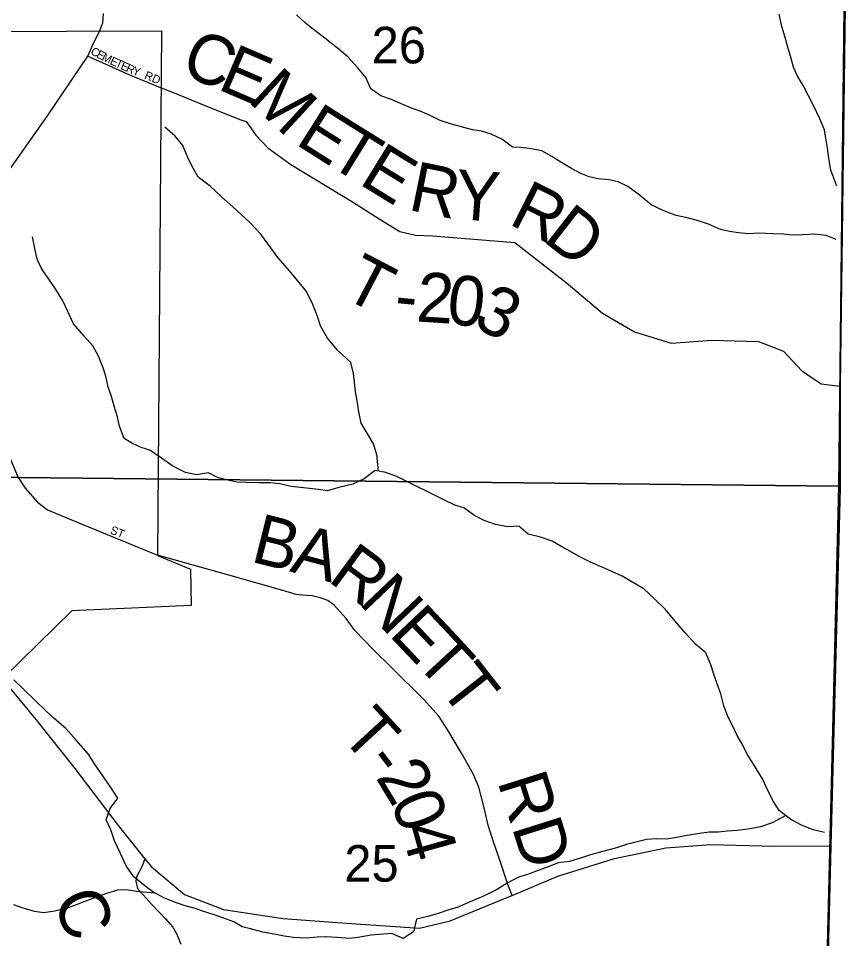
# Model space of a CAD drawing. Extents: x 2043100 to 2470832, y 443715 to 810583.
# Drawn here: x 2296192 to 2301144, y 652820 to 658375 of the extents above; entities that cross this region are included whole.
import ezdxf

# ---------------------------------------------------------------- set-up
doc = ezdxf.new("R2010")
doc.units = 0
for name, color, linetype in [('GM_X_Adjacent_County', 7, 'Continuous'), ('GM_X_City_Street', 7, 'Continuous'), ('GM_X_City_Street_Text', 7, 'Continuous'), ('GM_X_Corporation', 7, 'Continuous'), ('GM_X_County', 7, 'Continuous'), ('GM_X_County_Road', 7, 'Continuous'), ('GM_X_County_Road_Text', 7, 'Continuous'), ('GM_X_Minor_River', 7, 'Continuous'), ('GM_X_Section', 7, 'Continuous'), ('GM_X_Section_Text', 7, 'Continuous'), ('GM_X_State_Route', 7, 'Continuous'), ('GM_X_Township', 7, 'Continuous'), ('GM_X_Township_Road', 7, 'Continuous'), ('GM_X_Township_Road_Text', 7, 'Continuous'), ('GM_X_Township_ROW', 7, 'Continuous')]:
    doc.layers.add(name, color=color, linetype=linetype)

msp = doc.modelspace()

# ---------------------------------------------------------------- linework, layer by layer
at = {"layer": 'GM_X_Adjacent_County'}
msp.add_lwpolyline([(2300714.1, 629163.4), (2300774.1, 635424.8), (2300813.7, 639566.6), (2300926.5, 645359.6), (2300953, 646723.1), (2300981.7, 648198.2), (2301002.3, 649256.4), (2301015.6, 650156.3), (2301097.6, 653379.1), (2301152.6, 655541.2), (2301152.6, 656154.9), (2301253.8, 663815.2), (2301288.2, 670485.9), (2301311.5, 672396.4), (2301315, 672682.8), (2301334.1, 673782.1), (2301359.6, 674291.3), (2301433.8, 679295.2), (2301451.5, 681110.3), (2301478.2, 683090.6), (2302497.1, 683068), (2305696.3, 683037.4), (2309204.8, 683004.2)], dxfattribs=at)
at = {"layer": 'GM_X_City_Street'}
for points in [[(2296610.1, 658147.1), (2296698.3, 658108.4), (2296863.1, 658033.3), (2297052.9, 657956.4), (2297111.5, 657932.5)], [(2295830.2, 656356.9), (2295912.7, 656317.9), (2295962.8, 656294), (2295994.3, 656268.7), (2296016.7, 656237.1), (2296029.2, 656201.9), (2296075.6, 656035.5), (2296098, 655879.1), (2296110.1, 655827), (2296138.4, 655726.8), (2296190.7, 655602.6), (2296233, 655538.5), (2296307.3, 655454.5), (2296367.4, 655408.5), (2296579.9, 655318.7), (2297031.7, 655134.5)]]:
    msp.add_lwpolyline(points, dxfattribs=at)
at = {"layer": 'GM_X_Corporation'}
msp.add_lwpolyline([(2294182.8, 658290), (2297055.5, 658300.2), (2297031.7, 655133.5), (2297230, 655049.8), (2297234, 654831.2), (2296513.5, 654799.1), (2296103.9, 654396.4)], dxfattribs=at)
at = {"layer": 'GM_X_County'}
msp.add_lwpolyline([(2309204.8, 683004.2), (2305696.3, 683037.4), (2302497.1, 683068), (2301478.2, 683090.6), (2301451.5, 681110.3), (2301433.8, 679295.2), (2301359.6, 674291.3), (2301334.1, 673782.1), (2301315, 672682.8), (2301311.5, 672396.4), (2301288.2, 670485.9), (2301253.8, 663815.2), (2301152.6, 656154.9), (2301152.6, 655541.2), (2301097.6, 653379.1), (2301015.6, 650156.3), (2301002.3, 649256.4), (2300981.7, 648198.2), (2300953, 646723.1), (2300926.5, 645359.6), (2300813.7, 639566.6), (2300774.1, 635424.8), (2300714.1, 629163.4)], dxfattribs=at)
at = {"layer": 'GM_X_County_Road'}
msp.add_lwpolyline([(2296954.9, 653302.5), (2296938.5, 653258.1), (2296905.2, 653193.6), (2296901.5, 653167.5), (2296910, 653123.5), (2296997.2, 653026.3), (2297080.3, 652939.1), (2297124.9, 652889.5), (2297149.4, 652847.7), (2297172.2, 652785.8)], dxfattribs=at)
at = {"layer": 'GM_X_Minor_River'}
for points in [[(2301129.4, 657040.3), (2301068.1, 657064.2), (2301000.1, 657071.8), (2300928.2, 657067.3), (2300864.2, 657066.9), (2300810.2, 657072.6), (2300744.3, 657074.2), (2300660.3, 657077.7), (2300602.4, 657073.4), (2300540.4, 657081), (2300484.4, 657088.7), (2300430.3, 657100.4), (2300358.2, 657132), (2300284.1, 657157.6), (2300230.1, 657171.3), (2300164, 657184.9), (2300087.9, 657212.5), (2300011.8, 657250.2), (2299939.5, 657309.8), (2299871.2, 657359.5), (2299813.1, 657387.2), (2299759.1, 657400.9), (2299693.1, 657406.5), (2299637.1, 657418.2), (2299587, 657437.9), (2299530.8, 657467.7), (2299466.7, 657507.3), (2299412.5, 657541.1), (2299352.4, 657574.8), (2299276.3, 657588.4), (2299226.3, 657596.1), (2299174.3, 657597.8), (2299110.1, 657645.5), (2299046, 657675.1), (2298987.9, 657694.8), (2298933.9, 657702.5), (2298881.9, 657716.2), (2298805.8, 657735.8), (2298737.7, 657757.4), (2298673.6, 657791.1), (2298617.5, 657814.8), (2298565.4, 657832.5), (2298499.3, 657860.2), (2298439.2, 657887.9), (2298379.1, 657907.5), (2298318.9, 657949.3), (2298290.5, 658017.2), (2298240.2, 658077), (2298179.9, 658142.8), (2298127.7, 658186.6), (2298041.3, 658256.2), (2297973.1, 658307.9), (2297922.9, 658347.7), (2297870.6, 658395.4)], [(2301133.3, 657361.2), (2301097.7, 657459.1), (2301085.3, 657529.2), (2301079, 657579.2), (2301068.7, 657639.3), (2301058.3, 657701.3), (2301029.9, 657769.3), (2300991.5, 657849.2), (2300930.8, 657969.1), (2300894.5, 658029), (2300872.2, 658081), (2300857.9, 658133), (2300841.6, 658187), (2300821.2, 658259), (2300800.8, 658325), (2300784.4, 658401.1)], [(2298366.8, 655641.4), (2298355.9, 655739.3), (2298335.5, 655807.3), (2298303.2, 655861.2), (2298260.8, 655931.1), (2298246.5, 655999.1), (2298238.1, 656065.2), (2298227.7, 656121.2), (2298221.4, 656179.3), (2298215.1, 656231.3), (2298198.7, 656297.4), (2298118.4, 656371), (2298058, 656444.8), (2298015.6, 656518.7), (2297997.3, 656574.7), (2297968.8, 656648.6), (2297930.4, 656726.5), (2297870, 656800.3), (2297815.7, 656864.1), (2297757.3, 656931.9), (2297715, 656989.7), (2297654.6, 657071.5), (2297590.2, 657141.3), (2297536, 657191), (2297485.8, 657236.8), (2297417.4, 657298.5), (2297349.1, 657362.2), (2297276.9, 657415.9), (2297238.5, 657483.8), (2297212.2, 657539.8), (2297183.8, 657607.7), (2297137.5, 657663.5), (2297075.2, 657717.3)], [(2301058.2, 653461), (2300991.2, 653477.3), (2300923.1, 653502.9), (2300854.9, 653538.6), (2300784.7, 653594.3), (2300750.4, 653648.2), (2300716, 653714.1), (2300683.6, 653784), (2300639.2, 653857.8), (2300592.8, 653933.7), (2300566.5, 653987.6), (2300534.2, 654041.5), (2300503.9, 654107.4), (2300475.6, 654161.4), (2300451.2, 654225.3), (2300432.8, 654297.3), (2300410.5, 654357.3), (2300392.2, 654409.3), (2300369.8, 654479.3), (2300341.4, 654545.2), (2300279.2, 654596.9), (2300216.8, 654666.7), (2300156.4, 654736.4), (2300096.1, 654808.2), (2300033.7, 654869.9), (2299967.4, 654931.6), (2299891.2, 654975.2), (2299837.1, 655007), (2299770.9, 655038.6), (2299720.8, 655060.3), (2299646.7, 655092), (2299576.6, 655125.6), (2299524.4, 655157.3), (2299472.3, 655185.1), (2299414.2, 655218.8), (2299344.1, 655242.4), (2299270, 655262), (2299213.8, 655309.7), (2299147.8, 655305.3), (2299071.8, 655318.9), (2299003.7, 655344.5), (2298945.6, 655374.2), (2298881.4, 655419.9), (2298827.3, 655435.6), (2298765.2, 655467.3), (2298709.1, 655495), (2298650.9, 655522.7), (2298596.8, 655548.4), (2298544.7, 655576.1), (2298476.6, 655609.8), (2298410.5, 655633.4), (2298346.5, 655645.1), (2298278.8, 655594.6), (2298211, 655564.1), (2298127.2, 655543.6), (2298057.4, 655523.1), (2298003.4, 655530.8), (2297895.4, 655542.1), (2297839.4, 655549.8), (2297769.4, 655565.4), (2297711.4, 655571.1), (2297645.4, 655570.7), (2297567.5, 655572.2), (2297513.5, 655575.9), (2297445.5, 655589.5), (2297393.4, 655603.2), (2297339.3, 655630.9), (2297267.4, 655618.5), (2297201.4, 655634.1), (2297125.2, 655671.7), (2297055, 655719.4), (2296984.8, 655769), (2296932.7, 655784.8), (2296880.6, 655808.5), (2296830.5, 655838.2), (2296802.1, 655914.2), (2296789.7, 655970.2), (2296769.4, 656034.2), (2296753, 656092.2), (2296734.7, 656148.2), (2296720.4, 656214.2), (2296704.1, 656266.2), (2296675.7, 656336.2), (2296641.3, 656398.1), (2296589, 656455.9), (2296524.6, 656531.7), (2296490.2, 656605.6), (2296459.9, 656669.5), (2296415.5, 656741.4), (2296379.2, 656795.3), (2296330.8, 656865.1), (2296304.5, 656921.1), (2296290.2, 656985.1), (2296277.8, 657055.2)], [(2300824.9, 653562.4), (2300743.1, 653519.9), (2300673.3, 653495.4), (2300607.4, 653483), (2300533.6, 653472.5), (2300471.6, 653468.2), (2300417.7, 653461.8), (2300361.7, 653463.5), (2300303.8, 653455.1), (2300230, 653442.7), (2300166.1, 653430.2), (2300104.2, 653419.8), (2300046.2, 653421.5), (2299984.3, 653419.1), (2299928.4, 653404.8), (2299862.5, 653388.3), (2299802.7, 653367.9), (2299720.9, 653345.4), (2299645.1, 653324.9), (2299591.2, 653308.6), (2299519.4, 653286.1), (2299451.5, 653277.7), (2299395.7, 653255.3), (2299339.8, 653234.9), (2299266.1, 653206.4), (2299212.2, 653190.1), (2299142.5, 653155.6), (2299078.7, 653115.1), (2298999, 653076.6), (2298923.3, 653044.1), (2298841.5, 653007.5), (2298789.7, 652993.2), (2298725.8, 652970.8), (2298664, 652954.3), (2298596.1, 652937.9), (2298576.6, 652861.7), (2298514.9, 652821.2), (2298446.8, 652850.9), (2298372.9, 652844.4), (2298320.9, 652840.1), (2298241, 652827.6), (2298187.1, 652821.2), (2298119.1, 652826.8), (2298047.2, 652830.4), (2297995.2, 652828.1), (2297933.3, 652823.7), (2297853.3, 652827.2), (2297797.3, 652834.9), (2297745.3, 652844.6), (2297667.3, 652858.2), (2297593.2, 652879.7), (2297543.2, 652891.5), (2297493.1, 652921.2), (2297427, 652944.8), (2297372.9, 652964.5), (2297322.9, 652980.3), (2297252.8, 653003.9), (2297198.7, 653017.6), (2297146.7, 653035.3), (2297070.5, 653066.9), (2297004.4, 653102.5), (2296954.2, 653138.3), (2296887.9, 653192), (2296841.6, 653259.8), (2296809.2, 653333.8), (2296772.8, 653409.7), (2296750.4, 653477.6), (2296722, 653537.6), (2296745.6, 653605.8), (2296791.2, 653668.2), (2296746.9, 653738), (2296702.5, 653801.9), (2296652.1, 653875.7), (2296615.8, 653933.6), (2296541.4, 654017.3), (2296479, 654089), (2296406.7, 654150.7), (2296356.5, 654194.5), (2296290.1, 654260.2), (2296223.8, 654323.9), (2296163.5, 654381.6)], [(2297018, 653095.2), (2296918.4, 653102), (2296844.4, 653113.6), (2296790.5, 653113.3), (2296724.7, 653092.8), (2296662.8, 653070.4), (2296603, 653048), (2296541.2, 653023.6), (2296479.4, 653001.2), (2296409.5, 652984.8), (2296345.6, 652976.4), (2296289.6, 652984), (2296213.6, 653005.6), (2296163.5, 653023.3)]]:
    msp.add_lwpolyline(points, dxfattribs=at)
at = {"layer": 'GM_X_Section'}
for points in [[(2295825.9, 661011.8), (2301203.8, 660968.5), (2301143.7, 655551.3), (2295814.9, 655607.2)], [(2295814.9, 655607.2), (2301143.7, 655551.3), (2301010.9, 650167.2), (2295733.6, 650225.8)]]:
    msp.add_lwpolyline(points, close=True, dxfattribs=at)
at = {"layer": 'GM_X_State_Route'}
for points in [[(2296697.8, 658337.9), (2296700.7, 658345.1), (2296704.7, 658404.1)], [(2295531.8, 656497.6), (2295667.8, 656773.4), (2295780.9, 656958.2), (2295978.5, 657255.8), (2296153.1, 657480.1), (2296367.1, 657787), (2296610.1, 658147.1), (2296650, 658233.1), (2296679.6, 658291.5), (2296697.8, 658337.9)], [(2296013.9, 654472.2), (2296015.7, 654470.4), (2296088.4, 654396.2), (2296298, 654142.2), (2296532.3, 653846.3), (2296795.2, 653502.7), (2296954.9, 653302.5), (2296994.8, 653252.5), (2297195.3, 653086.7), (2297431, 652995.4), (2297790.6, 652941.9), (2298171.8, 652912.8), (2298613.3, 652882.4), (2298799.2, 652927), (2299126.3, 653061.6), (2299173.2, 653081.1), (2299449.4, 653196.2), (2299790.9, 653302.9), (2300100.8, 653367.1), (2300373.2, 653388.7), (2300754.3, 653377.6), (2301097.6, 653379.1)]]:
    msp.add_lwpolyline(points, dxfattribs=at)
at = {"layer": 'GM_X_Township'}
msp.add_lwpolyline([(2301253.8, 663815.2), (2301152.6, 656154.9), (2301152.6, 655541.2), (2301097.6, 653379.1), (2301015.6, 650156.3), (2299354.7, 650174.9), (2295579.6, 650217.1), (2291080.2, 650267.4), (2291005.7, 650270.1), (2291004.2, 650158.5), (2291027.6, 648882.9), (2289858.3, 648905.1), (2288024.8, 648927.5), (2284178.8, 648974.7), (2278013.7, 649050.2), (2274647.3, 649091.5), (2274766.7, 654861.3), (2274821.9, 657525.7), (2275019.2, 663966.2)], dxfattribs=at)
at = {"layer": 'GM_X_Township_Road'}
for points in [[(2297111.5, 657932.5), (2297357.4, 657832.2), (2297534.1, 657763.2), (2297566.3, 657751.4), (2297592.6, 657715.4), (2297624.9, 657669.5), (2297697.6, 657593.8), (2297836.5, 657492.5), (2298208.8, 657266.4), (2298369.7, 657165.2), (2298494.5, 657087.9), (2298588.8, 657066.5), (2298691, 657061.2), (2299190.1, 657022.5), (2299498.3, 656779.9), (2299718, 656594.9), (2299911.1, 656481.9), (2300132, 656413.3), (2300378.2, 656433), (2300660.8, 656424.9), (2300811.4, 656365.8), (2300922.8, 656248.2), (2300926.5, 656244.3), (2300952.8, 656226.7)], [(2299173.2, 653081.1), (2299147.2, 653145.9), (2299100.1, 653288), (2299059.2, 653410), (2299028.5, 653504), (2299007.8, 653594.1), (2298970.8, 653734.2), (2298940.2, 653810.2), (2298873.2, 653930.1), (2298784.1, 654077.8), (2298729.4, 654163.7), (2298642.5, 654261.3), (2298444.8, 654456.5), (2298335.9, 654564), (2298222.9, 654679.5), (2298170.3, 654751.4), (2298097.6, 654833.1), (2298059.4, 654860.9), (2298013.2, 654876.6), (2297965, 654888.3), (2297904.9, 654893.9), (2297868.8, 654897.7), (2297788.5, 654921.2), (2297463.3, 655013.2), (2297031.7, 655134.5)]]:
    msp.add_lwpolyline(points, dxfattribs=at)
at = {"layer": 'GM_X_Township_ROW'}
msp.add_lwpolyline([(2300952.8, 656226.7), (2301039.2, 656168.8), (2301152.6, 656154.9)], dxfattribs=at)

# ---------------------------------------------------------------- texts
at = {"layer": 'GM_X_City_Street_Text'}
for s, rotation, p in [('C', 331.2946, (2296623.7, 658161.5)), ('E', 331.3107, (2296658.5, 658142.5)), ('M', 333.7396, (2296691.4, 658124.5)), ('E', 335.506, (2296740.3, 658100.5)), ('T', 335.596, (2296772.4, 658085.8)), ('E', 335.613, (2296804.5, 658071.3)), ('R', 336.5258, (2296837.3, 658056.4)), ('Y', 339.8055, (2296876.5, 658039.4)), ('RD', 337.6179, (2296948.4, 658012.4)), ('ST', 338.1961, (2296741.5, 655266.8))]:
    msp.add_text(s, height=50, rotation=rotation, dxfattribs=at).set_placement(p)
at = {"layer": 'GM_X_County_Road_Text'}
msp.add_text('C', height=300, rotation=292.6748, dxfattribs=at).set_placement((2296394.5, 653051.5))
at = {"layer": 'GM_X_Section_Text'}
for s, p in [('26', (2298324.4, 658103.1)), ('25', (2298159.4, 653164))]:
    msp.add_text(s, height=220.83, rotation=0, dxfattribs=at).set_placement(p)
at = {"layer": 'GM_X_Township_Road_Text'}
for s, rotation, p in [('C', 337.6173, (2297160.1, 658044)), ('E', 336.7103, (2297386.8, 657950.6)), ('M', 317.3252, (2297570.5, 657876.5)), ('E', 327.6617, (2297856.7, 657619.8)), ('T', 328.2631, (2298049.2, 657497.9)), ('E', 328.4152, (2298240.8, 657379.4)), ('R', 348.4972, (2298538.2, 657220)), ('Y', 355.6741, (2298820.3, 657165.2)), ('R', 333.3564, (2299145, 657137.4)), ('D', 322.0678, (2299352, 657035.2)), ('T', 332.4057, (2298137.7, 656698.4)), ('2', 356.2822, (2298589.5, 656545.8)), ('0', 353.2817, (2298769.8, 656534.2)), ('3', 332.9625, (2298926.5, 656520.7)), ('-', 354.3243, (2298455.8, 656558.9)), ('B', 345.8814, (2297586.7, 655097.3)), ('A', 345.0484, (2297824.5, 655037.4)), ('R', 323.7554, (2298053.2, 654982)), ('N', 313.5497, (2298241.3, 654845.6)), ('E', 313.4392, (2298423.1, 654654.4)), ('T', 312.7842, (2298576.8, 654492.1)), ('T', 308.2234, (2298725.1, 654332.2)), ('T', 312.7479, (2298127.5, 654044)), ('-', 307.4054, (2298275.1, 653884.8)), ('2', 301.2154, (2298345.1, 653794)), ('RD', 287.5008, (2299082.4, 653770.7)), ('0', 291.1907, (2298434.7, 653648.4)), ('4', 285.5687, (2298499.1, 653483.5))]:
    msp.add_text(s, height=300, rotation=rotation, dxfattribs=at).set_placement(p)

doc.saveas('drawing.dxf')
